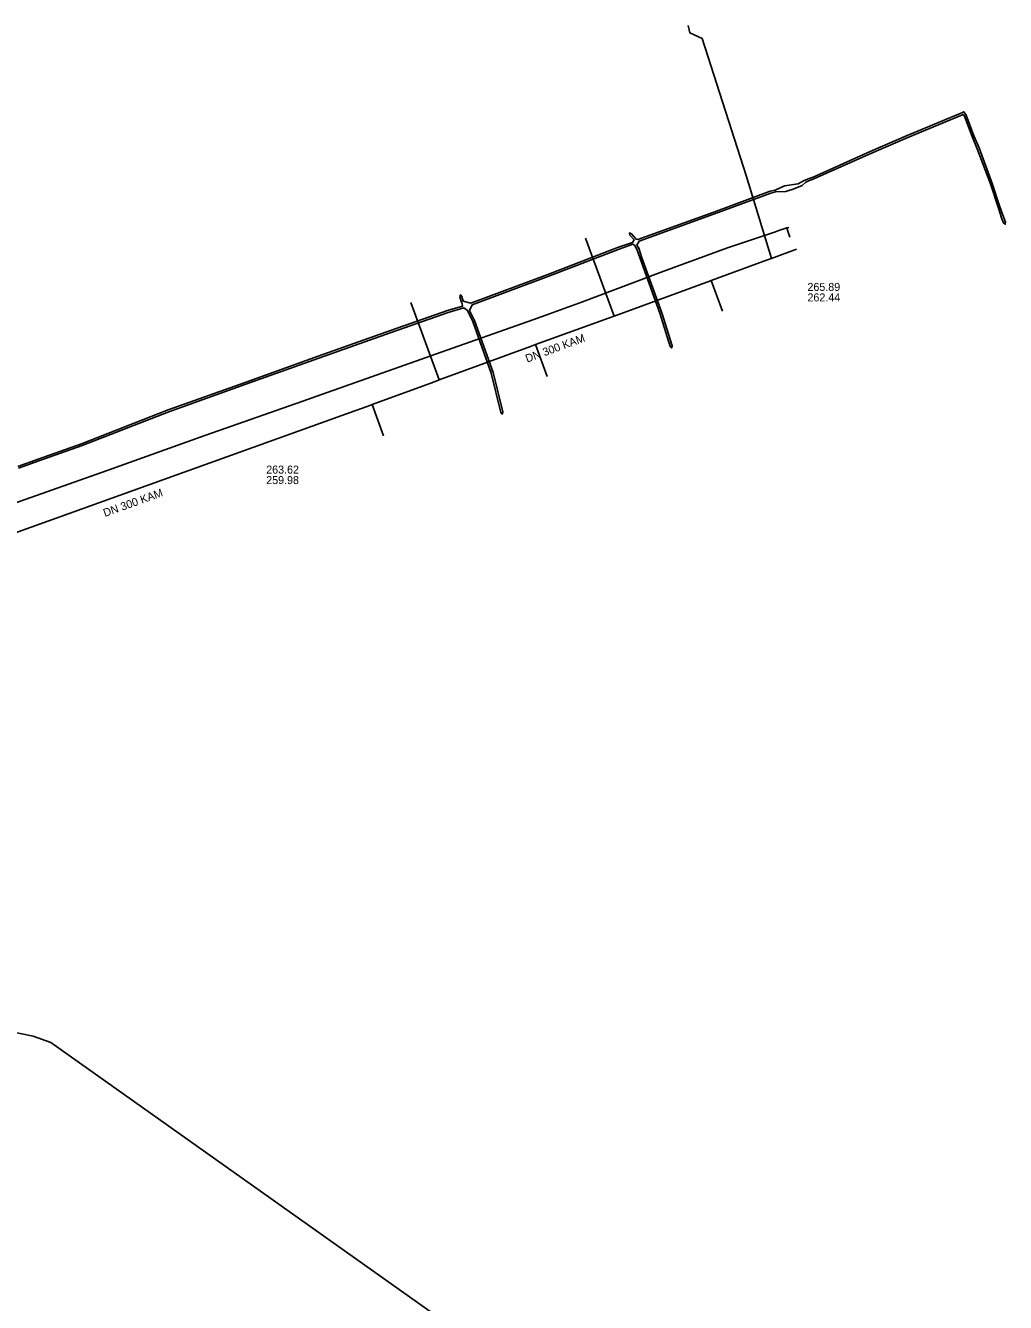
# Model space of a CAD drawing. Extents: x -598233 to -596890, y -1157848 to -1156431.
# Drawn here: x -597796.5 to -597698.5, y -1157132.9 to -1157005.3 of the extents above; entities that cross this region are included whole.
import ezdxf

# ---------------------------------------------------------------- set-up
doc = ezdxf.new("R2010")
doc.units = 0
for name, color, linetype in [('Vrstva 12', 7, 'Continuous'), ('Vrstva 13', 7, 'Continuous'), ('Vrstva 15', 7, 'Continuous'), ('Vrstva 42', 7, 'Continuous'), ('Vrstva 5', 7, 'Continuous'), ('Vrstva 8', 7, 'Continuous')]:
    doc.layers.add(name, color=color, linetype=linetype)

msp = doc.modelspace()

# ---------------------------------------------------------------- linework, layer by layer
at = {"layer": 'Vrstva 12'}
msp.add_lwpolyline([(-597793.98, -1157106.92), (-597795.75, -1157106.29)], dxfattribs=at)
at = {"layer": 'Vrstva 13'}
for points in [[(-597804.6, -1157055.52), (-597802.3, -1157054.69), (-597800.44, -1157054.03), (-597788.34, -1157049.76), (-597778.58, -1157046.26), (-597768.78, -1157042.81), (-597767.4, -1157042.33), (-597756.45, -1157038.47), (-597754.95, -1157037.93), (-597746.25, -1157034.85), (-597744.49, -1157034.22), (-597740.84, -1157032.9), (-597737.84, -1157031.77), (-597732.68, -1157029.83), (-597726.31, -1157027.5), (-597721.52, -1157025.88), (-597721.18, -1157025.77), (-597720.98, -1157025.69), (-597720.38, -1157025.51), (-597720.19, -1157025.45)], [(-597720.38, -1157025.51), (-597720.28, -1157025.83), (-597720.1, -1157026.42)], [(-597750.8, -1157137.56), (-597793.98, -1157106.92)]]:
    msp.add_lwpolyline(points, dxfattribs=at)
at = {"layer": 'Vrstva 15'}
msp.add_lwpolyline([(-597795.75, -1157106.29), (-597809.63, -1157103.45), (-597835.63, -1157099.46), (-597840.12, -1157099.15), (-597845.9, -1157100.16), (-597851.53, -1157101.68), (-597880.18, -1157111.86), (-597929.3, -1157130.4), (-597932.92, -1157130.78), (-597936.16, -1157130.3), (-597938.69, -1157129.59), (-597944.94, -1157126.1), (-597951.42, -1157121.76), (-597962.41, -1157113.01), (-597975.19, -1157098.75), (-597989.47, -1157086.66), (-598003.42, -1157075.14), (-598015.06, -1157065.07)], dxfattribs=at)
at = {"layer": 'Vrstva 42'}
for points in [[(-597719.25, -1157021.44), (-597718.85, -1157021.26), (-597718.5, -1157020.94), (-597718.21, -1157020.78), (-597717.69, -1157020.6), (-597711.98, -1157018.05), (-597708.28, -1157016.45), (-597702.98, -1157014.25), (-597702.75, -1157014.16), (-597702.63, -1157014.33), (-597701.86, -1157016.38), (-597701.35, -1157017.59), (-597700.04, -1157021.11), (-597699.27, -1157023.44), (-597698.88, -1157024.59), (-597698.71, -1157025.01), (-597698.55, -1157025.14), (-597698.53, -1157024.93), (-597698.7, -1157024.51), (-597699.09, -1157023.38), (-597699.86, -1157021.05), (-597701.17, -1157017.51), (-597701.68, -1157016.3), (-597702.45, -1157014.23), (-597702.62, -1157014), (-597702.74, -1157013.88), (-597702.82, -1157013.98), (-597703.06, -1157014.07), (-597708.36, -1157016.27), (-597712.06, -1157017.87), (-597717.77, -1157020.42), (-597718.27, -1157020.6)], [(-597718.27, -1157020.6), (-597718.56, -1157020.74), (-597718.66, -1157020.76), (-597719.27, -1157021.08), (-597720.64, -1157021.28), (-597721.56, -1157021.72), (-597722.05, -1157021.84), (-597727.68, -1157023.93), (-597735.3, -1157026.66), (-597735.47, -1157026.63), (-597735.93, -1157026.1), (-597736.14, -1157026.01), (-597736.08, -1157026.23), (-597735.67, -1157026.7), (-597735.82, -1157026.95), (-597737.23, -1157027.43), (-597744.28, -1157030.16), (-597751.98, -1157033.01), (-597752.77, -1157032.82), (-597752.89, -1157032.35), (-597753.03, -1157032.18), (-597753.08, -1157032.4), (-597752.96, -1157032.86), (-597752.84, -1157033.07), (-597752.81, -1157033.32), (-597754.33, -1157033.75), (-597760.59, -1157035.97), (-597767.26, -1157038.33), (-597774.55, -1157040.95), (-597782.26, -1157043.69), (-597790.92, -1157047.07), (-597795.26, -1157048.61), (-597797.29, -1157049.34)], [(-597797.23, -1157049.52), (-597795.2, -1157048.79), (-597790.86, -1157047.25), (-597782.2, -1157043.87), (-597774.49, -1157041.13), (-597767.2, -1157038.51), (-597760.53, -1157036.15), (-597754.27, -1157033.95), (-597752.69, -1157033.49), (-597752.33, -1157033.75), (-597751.8, -1157034.85), (-597749.97, -1157040.02), (-597749, -1157043.94), (-597748.85, -1157044.11), (-597748.8, -1157043.89), (-597749.77, -1157039.96), (-597751.62, -1157034.77), (-597752.11, -1157033.75), (-597751.86, -1157033.18), (-597744.2, -1157030.34), (-597737.17, -1157027.61), (-597735.78, -1157027.14), (-597735.61, -1157027.23), (-597735.38, -1157027.62), (-597735.07, -1157028.56), (-597733.08, -1157034.04), (-597732.06, -1157037.34), (-597731.9, -1157037.5), (-597731.86, -1157037.28), (-597732.9, -1157033.98), (-597734.89, -1157028.5), (-597735.2, -1157027.54), (-597735.38, -1157027.22), (-597735.16, -1157026.82), (-597727.62, -1157024.11), (-597721.99, -1157022.04), (-597721.51, -1157021.91), (-597720.49, -1157021.86), (-597719.99, -1157021.68), (-597719.86, -1157021.66), (-597719.25, -1157021.44)]]:
    msp.add_lwpolyline(points, dxfattribs=at)
at = {"layer": 'Vrstva 5'}
for p, q in [((-597724.47, -1157020.27), (-597721.94, -1157028.55)), ((-597740.51, -1157026.54), (-597737.67, -1157034.31)), ((-597726.82, -1157033.84), (-597727.95, -1157030.75)), ((-597757.98, -1157032.95), (-597755.15, -1157040.7)), ((-597744.35, -1157040.34), (-597745.51, -1157037.17)), ((-597760.72, -1157046.27), (-597761.86, -1157043.15)), ((-597763.58, -1157043.78), (-597803.81, -1157058.23))]:
    msp.add_line(p, q, dxfattribs=at)
for points in [[(-597730.27, -1157005.27), (-597730.1, -1157005.99), (-597728.86, -1157006.58), (-597724.47, -1157020.27)], [(-597719.43, -1157027.64), (-597721.94, -1157028.55), (-597722.43, -1157028.74), (-597727.95, -1157030.75), (-597728.03, -1157030.78), (-597737.67, -1157034.31), (-597738.24, -1157034.52), (-597745.51, -1157037.17), (-597746.02, -1157037.36), (-597755.15, -1157040.7), (-597755.73, -1157040.91), (-597761.86, -1157043.15), (-597762.36, -1157043.34), (-597763.58, -1157043.78)]]:
    msp.add_lwpolyline(points, dxfattribs=at)

# ---------------------------------------------------------------- texts
at = {"layer": 'Vrstva 8'}
for s, p in [('265.89', (-597718.33, -1157031.8)), ('262.44', (-597718.33, -1157032.85)), ('263.62', (-597772.45, -1157050.06)), ('259.98', (-597772.45, -1157051.11))]:
    msp.add_text(s, height=0.8, dxfattribs=at).set_placement(p)
for rotation, p in [(20.0856, (-597746.36, -1157038.97)), (19.7571, (-597788.58, -1157054.4))]:
    msp.add_text('DN 300 KAM', height=0.8, rotation=rotation, dxfattribs=at).set_placement(p)

doc.saveas('drawing.dxf')
